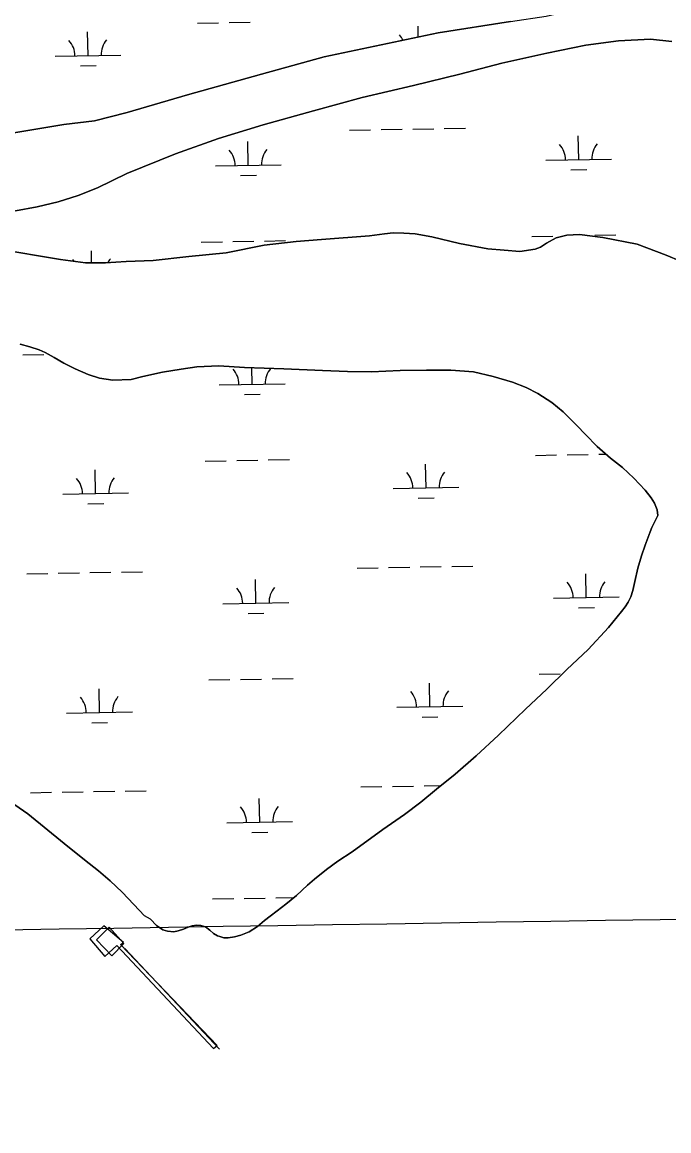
# Model space of a CAD drawing. Extents: x 3892998 to 3931244, y 278583 to 304547.
# Drawn here: x 3918335 to 3919317, y 296194 to 297879 of the extents above; entities that cross this region are included whole.
import ezdxf

# ---------------------------------------------------------------- set-up
doc = ezdxf.new("R2010")
doc.units = 0
for name, color, linetype in [('V-BLDG-OTLN', 7, 'Continuous'), ('V-CHAN-DOCK', 7, 'Continuous'), ('V-GRID-MAJR', 7, 'Continuous'), ('V-LEVE-TOET', 7, 'Continuous'), ('V-TOPO-SHOR', 7, 'Continuous'), ('V-WETL-SWMP', 7, 'Continuous')]:
    doc.layers.add(name, color=color, linetype=linetype)

msp = doc.modelspace()

# ---------------------------------------------------------------- linework, layer by layer
at = {"layer": 'V-BLDG-OTLN'}
msp.add_lwpolyline([(3918447.255, 296484.472), (3918466.889, 296504.11), (3918489.106, 296479.302), (3918470.506, 296460.18)], close=True, dxfattribs=at)
at = {"layer": 'V-CHAN-DOCK'}
msp.add_lwpolyline([(3918458.477343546, 296506.1592727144), (3918437.1287757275, 296486.23394275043), (3918459.900581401, 296459.19242351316), (3918478.4026735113, 296476.2712777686), (3918624.996172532, 296319.7151137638), (3918630.6891239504, 296323.9848273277), (3918484.0956249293, 296477.6945156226), (3918488.3653384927, 296480.5409913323)], close=True, dxfattribs=at)
at = {"layer": 'V-GRID-MAJR'}
for points in [[(3918519.216, 284383.145), (3918413.491, 290439.973), (3918307.7120000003, 296499.886), (3918201.934, 302559.792), (3918201.88, 302562.882)], [(3897060.6180000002, 296135.19), (3902372.4110000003, 296225.205), (3907684.191, 296315.993), (3912995.9590000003, 296407.553), (3918307.7120000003, 296499.886), (3923619.453, 296592.991), (3928931.179, 296686.869), (3928931.18, 296686.869)]]:
    msp.add_spline(points, degree=3, dxfattribs=at)
at = {"layer": 'V-LEVE-TOET'}
msp.add_line((3918490.656, 296471.551), (3918634.293, 296318.563), dxfattribs=at)
at = {"layer": 'V-TOPO-SHOR'}
msp.add_line((3919291.035, 297111.217), (3919299.965, 297129.266), dxfattribs=at)
for points in [[(3918494.273, 297741.706), (3918585.739, 297768.316), (3918697.998, 297800.064), (3918793.205, 297825.957), (3918966.3370000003, 297862.501), (3919076.372, 297879.897), (3919130.435, 297887.991), (3919165.704, 297895.91000000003), (3919182.1780000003, 297903.656), (3919191.808, 297913.445), (3919195.24, 297925.891), (3919197.495, 297941.49700000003), (3919189.809, 297960.471), (3919172.137, 297980.941), (3919138.74, 297998.658), (3919090.8370000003, 298012.341), (3919027.39, 298030.779), (3918914.091, 298059.816), (3918746.431, 298094.548), (3918619.789, 298115.763), (3918498.717, 298134.336)], [(3919321.182, 297849.572), (3919288.69, 297852.859), (3919240.396, 297850.264), (3919190.761, 297843.942), (3919131.5840000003, 297831.589), (3919062.941, 297816.329), (3918999.275, 297799.697), (3918928.711, 297782.607), (3918851.2290000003, 297764.429), (3918776.832, 297744.297), (3918700.525, 297722.95900000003), (3918633.001, 297702.034), (3918567.29, 297678.56200000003), (3918493.294, 297649.026)], [(3917278.068, 297674.501), (3917428.559, 297662.69800000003), (3917474.308, 297658.531), (3917523.648, 297649.014), (3917559.965, 297642.376), (3917602.011, 297635.294), (3917627.275, 297630.53), (3917766.502, 297614.31), (3917806.61, 297611.59500000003), (3917843.941, 297608.11100000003), (3917877.518, 297604.461), (3917979.328, 297604.775), (3918006.45, 297609.284), (3918049.472, 297623.94), (3918087.5160000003, 297634.092), (3918166.478, 297667.02), (3918206.324, 297680.121), (3918248.165, 297694.983), (3918274.9080000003, 297701.47500000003), (3918297.292, 297706.818), (3918397.663, 297723.55), (3918444.361, 297728.881), (3918494.273, 297741.706)], [(3918493.294, 297649.026), (3918449.023, 297627.067), (3918419.662, 297615.26), (3918389.137, 297605.639), (3918357.2460000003, 297598.203), (3918324.181, 297592.159), (3918291.122, 297586.908), (3918269.5300000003, 297581.755), (3918255.4560000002, 297577.329), (3918243.95, 297572.685), (3918234.222, 297567.827), (3918231.234, 297565.281), (3918229.4110000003, 297560.157), (3918231.322, 297552.43200000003), (3918238.193, 297546.837), (3918260.295, 297542.298), (3918295.8140000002, 297534.68), (3918392.539, 297518.429), (3918430.842, 297512.961), (3918460.893, 297513.098), (3918492.737, 297514.999), (3918533.505, 297516.67)], [(3918533.505, 297516.67), (3918587.557, 297522.816), (3918644.185, 297528.249), (3918702.092, 297539.806), (3918750.793, 297545.594), (3918789.234, 297548.715), (3918862.2090000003, 297554.081), (3918885.111, 297557.251), (3918897.932, 297558.56200000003), (3918914.433, 297558.164), (3918931.413, 297557.431), (3918957.039, 297552.768), (3918998.882, 297542.532), (3919042.066, 297534.371), (3919066.6240000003, 297532.321), (3919090.3740000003, 297530.455), (3919113.605, 297533.781), (3919121.77, 297536.82), (3919130.986, 297543.075), (3919145.5840000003, 297550.978), (3919161.718, 297555.447), (3919180.9960000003, 297556.114), (3919216.5, 297551.537), (3919268.708, 297541.539), (3919312.666, 297525.101), (3919378.049, 297497.464)], [(3917419.188, 297531.172), (3917458.509, 297491.232), (3917472.972, 297477.453), (3917566.437, 297380.377), (3917656.836, 297294.992), (3917787.56, 297163.003), (3917892.8310000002, 297059.89400000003), (3917931.677, 297025.559), (3918036.781, 296948.74700000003), (3918107.23, 296888.243), (3918178.238, 296823.78), (3918242.091, 296754.636), (3918266.787, 296729.91000000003), (3918286.9990000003, 296712.539), (3918323.179, 296689.89), (3918343.026, 296676.078), (3918398.3880000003, 296631.125), (3918429.014, 296606.151), (3918450.415, 296589.362), (3918468.278, 296574.38300000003), (3918486.511, 296556.829), (3918504.339, 296538.094), (3918520.606, 296521.25)], [(3918499.9220000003, 297335.989), (3918472.435, 297335.041), (3918451.9, 297337.984), (3918434.748, 297343.468), (3918414.856, 297351.943), (3918397.931, 297360.983), (3918383.3740000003, 297369.214), (3918369.603, 297377.041), (3918360.148, 297380.877), (3918345.957, 297385.745), (3918331.756, 297389.62200000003)], [(3919299.965, 297129.266), (3919298.881, 297138.03500000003), (3919294.912, 297148.005), (3919290.095, 297156.377), (3919280.824, 297167.93), (3919263.778, 297186.147), (3919246.194, 297202.11100000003), (3919228.409, 297216.462), (3919207.9560000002, 297234.275), (3919190.427, 297252.504), (3919176.994, 297266.101), (3919156.2830000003, 297286.673), (3919138.981, 297300.849), (3919117.7830000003, 297314.635), (3919100.201, 297323.961), (3919079.186, 297331.913), (3919050.098, 297340.71), (3919020.312, 297347.415), (3918985.9, 297350.188), (3918948.4990000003, 297349.954), (3918908.508, 297349.623), (3918864.912, 297347.597), (3918828.666, 297348.146), (3918790.815, 297349.381), (3918731.9620000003, 297352.254), (3918672.109, 297354.022), (3918633.488, 297356.893), (3918599.616, 297355.281), (3918575.896, 297351.64400000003), (3918547.615, 297346.983), (3918517.833, 297340.415), (3918499.9220000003, 297335.989)], [(3918538.686, 296506.252), (3918547.9960000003, 296500.096), (3918555.4760000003, 296497.67100000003), (3918564.757, 296496.966), (3918571.683, 296498.242), (3918579.4390000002, 296500.782), (3918586.736, 296504.132), (3918592.71, 296505.912), (3918599.151, 296507.041), (3918606.035, 296506.553), (3918613.037, 296504.3), (3918619.494, 296499.496), (3918625.1380000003, 296494.228), (3918631.147, 296490.718), (3918634.645, 296489.512), (3918641.0160000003, 296487.755), (3918647.586, 296487.597), (3918656.919, 296488.973), (3918666.9280000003, 296491.781), (3918679.398, 296496.93200000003), (3918691.9420000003, 296505.128), (3918702.741, 296514.166), (3918711.4, 296520.852), (3918722.015, 296528.77400000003), (3918735.083, 296538.881), (3918751.117, 296552.123), (3918768.164, 296567.588), (3918778.812, 296576.951), (3918796.634, 296591.273), (3918814.257, 296603.99700000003), (3918835.611, 296618.552), (3918882.603, 296652.375), (3918915.055, 296675.003), (3918940.043, 296693.964), (3918964.082, 296713.426), (3918992.048, 296736.163), (3919024.154, 296764.411), (3919057.94, 296795.825), (3919099.293, 296835.233), (3919131.2830000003, 296865.248), (3919161.827, 296895.137), (3919194.468, 296925.617), (3919225.2600000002, 296959.188), (3919244.767, 296983.569), (3919250.284, 296990.34), (3919255.109, 296997.60000000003), (3919258.994, 297005.843), (3919262.115, 297015.549), (3919265.011, 297029.268), (3919269.666, 297049.51900000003), (3919275.239, 297067.824), (3919280.765, 297084.206), (3919288.309, 297104.547), (3919291.035, 297111.217)], [(3918538.686, 296506.252), (3918529.269, 296516.029), (3918520.606, 296521.25)]]:
    msp.add_lwpolyline(points, dxfattribs=at)
at = {"layer": 'V-WETL-SWMP'}
for p, q in [((3918600.869158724, 297877.30501903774), (3918632.864365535, 297877.85886118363)), ((3918648.86196894, 297878.1357822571), (3918680.8571757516, 297878.6896244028)), ((3919076.373, 297879.896), (3918966.338, 297862.50199999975)), ((3918434.6337731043, 297827.9905022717), (3918434.0107006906, 297863.98510993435)), ((3918966.338, 297862.502), (3918793.205, 297825.957)), ((3918936.1299395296, 297856.12566752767), (3918935.8435213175, 297872.6719163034)), ((3918384.641262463, 297827.1251239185), (3918484.626283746, 297828.85588062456)), ((3918793.205, 297825.957), (3918697.998, 297800.063)), ((3918422.9026436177, 297812.35412283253), (3918446.899048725, 297812.76950444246)), ((3918697.998, 297800.063), (3918585.738, 297768.316)), ((3918585.738, 297768.316), (3918494.273, 297741.706)), ((3918494.273, 297741.70600000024), (3918444.361, 297728.8820000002)), ((3918444.361, 297728.882), (3918397.662, 297723.55)), ((3918397.662, 297723.55), (3918297.292, 297706.818)), ((3918831.716734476, 297714.7750840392), (3918863.7119412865, 297715.3289261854)), ((3918879.709544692, 297715.6058472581), (3918911.704751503, 297716.15968940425)), ((3918927.7023549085, 297716.4366104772), (3918959.6975617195, 297716.9904526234)), ((3918975.695165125, 297717.2673736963), (3919007.6903719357, 297717.82121584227)), ((3918678.0261109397, 297661.36507313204), (3918677.4030385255, 297697.35968079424)), ((3919179.858931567, 297670.0518795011), (3919179.235859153, 297706.0464871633)), ((3918628.0336002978, 297660.49969477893), (3918728.018621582, 297662.23045148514)), ((3919129.866420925, 297669.186501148), (3919229.85144221, 297670.91725785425)), ((3918666.294981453, 297645.72869369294), (3918690.291386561, 297646.1440753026)), ((3919168.12780208, 297654.415500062), (3919192.124207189, 297654.8308816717)), ((3919204.445394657, 297555.02818228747), (3919236.440601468, 297555.5820244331)), ((3918606.6269535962, 297544.67984948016), (3918638.6221604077, 297545.23369162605)), ((3918654.619763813, 297545.5106126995), (3918686.614970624, 297546.0644548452)), ((3918702.6125740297, 297546.3413759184), (3918734.6077808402, 297546.8952180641)), ((3919108.4597742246, 297553.3666558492), (3919140.454981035, 297553.92049799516)), ((3919156.4525844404, 297554.1974190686), (3919157.259817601, 297554.2113924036)), ((3918440.0862666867, 297513.00244827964), (3918439.7684955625, 297531.3599403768)), ((3918335.6417087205, 297373.46310811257), (3918367.636915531, 297374.01695025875)), ((3918683.7839058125, 297328.73990357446), (3918683.35202843, 297353.6892619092)), ((3918633.79139517, 297327.87452522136), (3918733.7764164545, 297329.60528192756)), ((3918672.0527763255, 297313.10352413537), (3918696.049181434, 297313.51890574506)), ((3919114.2175690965, 297220.74148629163), (3919146.2127759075, 297221.2953284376)), ((3919162.210379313, 297221.572249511), (3919194.2055861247, 297222.1260916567)), ((3919210.2031895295, 297222.4030127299), (3919221.366998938, 297222.5962600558)), ((3918612.384748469, 297212.0546799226), (3918644.3799552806, 297212.60852206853)), ((3918660.3775586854, 297212.8854431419), (3918692.3727654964, 297213.43928528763)), ((3918708.370368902, 297213.71620636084), (3918740.365575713, 297214.2700485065)), ((3918947.982183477, 297171.4269695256), (3918947.359111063, 297207.42157718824)), ((3918446.1493628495, 297162.74016315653), (3918445.526290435, 297198.7347708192)), ((3918897.9896728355, 297170.5615911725), (3918997.974694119, 297172.29234787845)), ((3918396.156852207, 297161.8747848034), (3918496.1418734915, 297163.6055415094)), ((3918936.2510539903, 297155.7905900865), (3918960.2474590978, 297156.20597169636)), ((3918434.4182333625, 297147.1037837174), (3918458.414638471, 297147.5191653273)), ((3918843.2323242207, 297049.5247449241), (3918875.2275310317, 297050.0785870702)), ((3918891.225134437, 297050.35550814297), (3918923.220341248, 297050.9093502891)), ((3918939.2179446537, 297051.18627136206), (3918971.2131514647, 297051.74011350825)), ((3918987.21075487, 297052.01703458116), (3919019.2059616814, 297052.5708767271)), ((3918341.399503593, 297040.837938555), (3918373.394710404, 297041.3917807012)), ((3918389.3923138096, 297041.6687017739), (3918421.3875206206, 297042.22254392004)), ((3918437.385124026, 297042.499464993), (3918469.380330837, 297043.05330713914)), ((3918485.377934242, 297043.3302282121), (3918517.373141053, 297043.88407035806)), ((3919191.3745213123, 297004.801540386), (3919190.7514488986, 297040.7961480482)), ((3918689.5417006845, 296996.1147340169), (3918688.9186282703, 297032.1093416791)), ((3919141.3820106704, 297003.9361620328), (3919241.3670319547, 297005.6669187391)), ((3918639.5491900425, 296995.2493556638), (3918739.5342113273, 296996.98011237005)), ((3919179.6433918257, 296989.16516094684), (3919203.6397969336, 296989.58054255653)), ((3918677.8105711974, 296980.4783545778), (3918701.8069763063, 296980.8937361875)), ((3918714.1281637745, 296881.09103680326), (3918746.1233705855, 296881.6448789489)), ((3919119.975363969, 296888.11631673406), (3919151.97057078, 296888.67015888)), ((3918451.9071577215, 296830.11499359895), (3918451.2840853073, 296866.1096012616)), ((3918618.142543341, 296879.429510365), (3918650.1377501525, 296879.98335251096)), ((3918666.1353535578, 296880.2602735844), (3918698.1305603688, 296880.81411573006)), ((3918953.7399783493, 296838.801799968), (3918953.1169059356, 296874.79640763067)), ((3918903.747467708, 296837.9364216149), (3919003.732488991, 296839.6671783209)), ((3918401.9146470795, 296829.24961524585), (3918501.899668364, 296830.9803719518)), ((3918440.1760282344, 296814.4786141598), (3918464.172433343, 296814.89399576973)), ((3918942.0088488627, 296823.1654205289), (3918966.00525397, 296823.58080213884)), ((3918848.990119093, 296716.8995753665), (3918880.985325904, 296717.45341751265)), ((3918896.9829293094, 296717.7303385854), (3918928.9781361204, 296718.2841807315)), ((3918944.975739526, 296718.5611018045), (3918970.9511620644, 296719.0107405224)), ((3918347.1572984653, 296708.2127689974), (3918379.1525052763, 296708.7666111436)), ((3918395.150108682, 296709.04353221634), (3918427.1453154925, 296709.59737436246)), ((3918443.1429188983, 296709.87429543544), (3918475.1381257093, 296710.4281375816)), ((3918491.1357291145, 296710.70505865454), (3918523.1309359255, 296711.2589008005)), ((3918695.299495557, 296663.4895644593), (3918694.6764231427, 296699.4841721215)), ((3918645.306984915, 296662.6241861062), (3918745.2920061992, 296664.35494281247)), ((3918683.56836607, 296647.8531850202), (3918707.564771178, 296648.2685666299)), ((3918623.900338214, 296546.80434080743), (3918655.895545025, 296547.3581829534)), ((3918671.89314843, 296547.6351040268), (3918703.888355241, 296548.1889461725)), ((3918719.885958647, 296548.4658672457), (3918747.261123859, 296548.93973573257))]:
    msp.add_line(p, q, dxfattribs=at)
for points in [[(3918324.18, 297592.16000000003), (3918357.2460000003, 297598.202), (3918389.137, 297605.638), (3918419.663, 297615.26), (3918449.022, 297627.067), (3918493.294, 297649.025), (3918567.291, 297678.56200000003), (3918633, 297702.03500000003), (3918700.526, 297722.958), (3918776.8310000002, 297744.29600000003), (3918851.2290000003, 297764.428), (3918928.711, 297782.606), (3918999.276, 297799.69800000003), (3919062.941, 297816.329), (3919131.5840000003, 297831.588), (3919190.761, 297843.943), (3919240.397, 297850.265), (3919288.69, 297852.86), (3919321.182, 297849.572)], [(3919378.048, 297497.464), (3919312.667, 297525.101), (3919268.708, 297541.538), (3919216.5, 297551.537), (3919180.997, 297556.115), (3919161.718, 297555.446), (3919145.5840000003, 297550.978), (3919130.987, 297543.074), (3919121.771, 297536.821), (3919113.6040000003, 297533.78), (3919090.375, 297530.454), (3919066.6240000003, 297532.321), (3919042.0670000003, 297534.37), (3918998.881, 297542.532), (3918957.039, 297552.767), (3918931.412, 297557.431), (3918914.433, 297558.164), (3918897.931, 297558.561), (3918885.111, 297557.251), (3918862.2090000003, 297554.08), (3918789.235, 297548.715), (3918750.794, 297545.593), (3918702.091, 297539.806), (3918644.184, 297528.25), (3918587.558, 297522.815), (3918533.504, 297516.67), (3918492.737, 297514.999), (3918460.893, 297513.098), (3918430.843, 297512.96), (3918392.539, 297518.429), (3918295.813, 297534.679)], [(3918331.756, 297389.623), (3918345.9560000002, 297385.745), (3918360.147, 297380.878), (3918369.603, 297377.041), (3918383.3740000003, 297369.213), (3918397.932, 297360.983), (3918414.856, 297351.942), (3918434.7490000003, 297343.468), (3918451.901, 297337.984), (3918472.435, 297335.04), (3918499.921, 297335.99), (3918517.8340000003, 297340.415), (3918547.616, 297346.982), (3918575.896, 297351.643), (3918599.617, 297355.281), (3918633.489, 297356.893), (3918672.109, 297354.021), (3918731.961, 297352.255), (3918790.816, 297349.381), (3918828.666, 297348.146), (3918864.913, 297347.597), (3918908.507, 297349.62200000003), (3918948.4990000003, 297349.954), (3918985.899, 297350.18700000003), (3919020.312, 297347.415), (3919050.098, 297340.70900000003), (3919079.187, 297331.914), (3919100.201, 297323.962), (3919117.7830000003, 297314.635), (3919138.981, 297300.85000000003), (3919156.284, 297286.674), (3919176.995, 297266.102), (3919190.427, 297252.505), (3919207.957, 297234.276), (3919228.41, 297216.462), (3919246.1950000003, 297202.112), (3919263.779, 297186.148), (3919280.823, 297167.931), (3919290.096, 297156.377), (3919294.912, 297148.005), (3919298.881, 297138.03500000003), (3919299.965, 297129.266), (3919291.035, 297111.216), (3919288.309, 297104.547), (3919280.764, 297084.206), (3919275.239, 297067.824), (3919269.667, 297049.51900000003), (3919265.011, 297029.26900000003), (3919262.115, 297015.549), (3919258.995, 297005.844), (3919255.109, 296997.60000000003), (3919250.284, 296990.34), (3919244.7660000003, 296983.57), (3919225.259, 296959.18700000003), (3919194.467, 296925.617)], [(3919194.467, 296925.617), (3919161.826, 296895.137), (3919131.2830000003, 296865.248), (3919099.294, 296835.233), (3919057.94, 296795.824), (3919024.154, 296764.41000000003), (3918992.0470000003, 296736.162), (3918964.082, 296713.426), (3918940.043, 296693.963), (3918915.055, 296675.003), (3918882.603, 296652.375), (3918835.611, 296618.553), (3918814.256, 296603.996), (3918796.633, 296591.272), (3918778.811, 296576.951), (3918768.164, 296567.587), (3918751.116, 296552.124), (3918735.0840000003, 296538.881), (3918722.014, 296528.77400000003), (3918711.401, 296520.852), (3918702.742, 296514.166), (3918691.9420000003, 296505.127), (3918679.398, 296496.931), (3918666.9280000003, 296491.78), (3918656.92, 296488.974), (3918647.5870000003, 296487.596), (3918641.017, 296487.754), (3918634.646, 296489.511), (3918631.147, 296490.717), (3918625.139, 296494.229), (3918619.494, 296499.496), (3918613.0360000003, 296504.301), (3918606.035, 296506.554), (3918599.1520000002, 296507.041), (3918592.711, 296505.913), (3918586.736, 296504.13300000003), (3918579.44, 296500.781), (3918571.683, 296498.242), (3918564.758, 296496.966), (3918555.475, 296497.67100000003), (3918547.997, 296500.09500000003), (3918538.686, 296506.252)], [(3918538.686, 296506.252), (3918529.27, 296516.03), (3918520.6070000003, 296521.25), (3918504.34, 296538.094), (3918486.511, 296556.829), (3918468.2770000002, 296574.382), (3918450.416, 296589.362), (3918429.0130000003, 296606.151), (3918398.3880000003, 296631.125), (3918343.0270000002, 296676.079), (3918323.179, 296689.89)]]:
    msp.add_lwpolyline(points, dxfattribs=at)
for centre, radius, start, end in [((3918881.2237146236, 297836.19591988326), 35.24628790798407, 25.30577625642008, 41.76353833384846), ((3918379.3908939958, 297827.5091135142), 35.24628790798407, 0.21988000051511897, 41.76353833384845), ((3918489.860216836, 297829.4213551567), 35.246287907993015, 140.21987699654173, 181.76353532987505), ((3919124.6160524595, 297669.5704907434), 35.24628790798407, 0.21988000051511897, 41.76353833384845), ((3919235.0853752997, 297671.4827323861), 35.246287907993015, 140.21987699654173, 181.76353532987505), ((3918622.7832318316, 297660.88368437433), 35.24628790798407, 0.21988000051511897, 41.76353833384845), ((3918733.252554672, 297662.79592601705), 35.246287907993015, 140.21987699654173, 181.76353532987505), ((3918385.1486888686, 297494.88394395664), 35.24628790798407, 35.57928212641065, 41.76353833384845), ((3918495.6180117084, 297496.7961855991), 35.246287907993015, 140.2198769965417, 152.05729844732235), ((3918628.541026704, 297328.25851481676), 35.24628790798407, 0.21988000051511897, 41.76353833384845), ((3918739.0103495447, 297330.17075645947), 35.246287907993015, 140.21987699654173, 181.76353532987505), ((3918390.906483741, 297162.25877439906), 35.24628790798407, 0.21988000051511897, 41.76353833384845), ((3918501.375806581, 297164.17101604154), 35.246287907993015, 140.21987699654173, 181.76353532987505), ((3918892.7393043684, 297170.9455807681), 35.24628790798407, 0.21988000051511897, 41.76353833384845), ((3919003.2086272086, 297172.8578224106), 35.246287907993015, 140.21987699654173, 181.76353532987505), ((3918634.298821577, 296995.6333452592), 35.24628790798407, 0.21988000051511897, 41.76353833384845), ((3918744.768144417, 296997.5455869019), 35.246287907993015, 140.21987699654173, 181.76353532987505), ((3919136.1316422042, 297004.3201516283), 35.24628790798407, 0.21988000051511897, 41.76353833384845), ((3919246.6009650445, 297006.232393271), 35.246287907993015, 140.21987699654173, 181.76353532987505), ((3918396.6642786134, 296829.6336048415), 35.24628790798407, 0.21988000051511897, 41.76353833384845), ((3918507.133601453, 296831.54584648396), 35.246287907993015, 140.21987699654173, 181.76353532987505), ((3918898.497099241, 296838.32041121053), 35.24628790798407, 0.21988000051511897, 41.76353833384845), ((3919008.966422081, 296840.232652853), 35.246287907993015, 140.21987699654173, 181.76353532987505), ((3918640.056616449, 296663.0081757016), 35.24628790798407, 0.21988000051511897, 41.76353833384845), ((3918750.525939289, 296664.9204173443), 35.246287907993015, 140.21987699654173, 181.76353532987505)]:
    msp.add_arc(centre, radius, start, end, dxfattribs=at)

doc.saveas('drawing.dxf')
